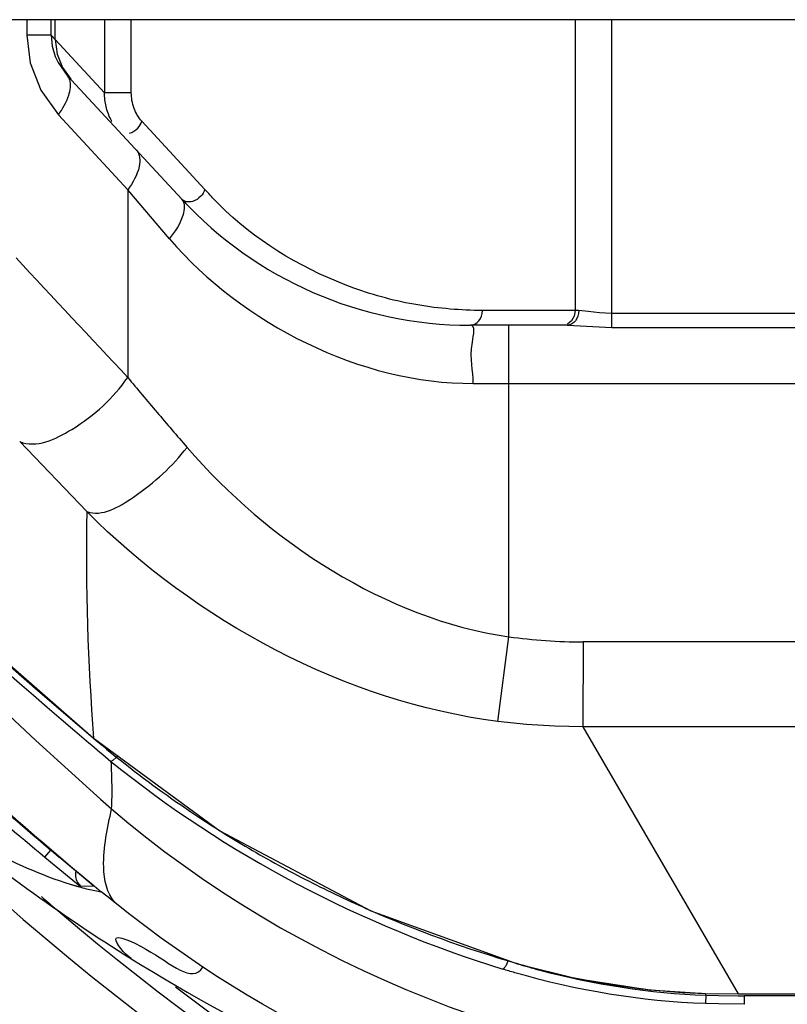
# Paper-space layout 'Sheet' of a CAD drawing. Header units: inches. Extents: x 0.2 to 10.8, y 0.2 to 8.3.
# Tile 433 of 545: x 9.375 to 9.481, y 4.197 to 4.332. Entities that reach past the tile are written whole.
import ezdxf

# ---------------------------------------------------------------- set-up
doc = ezdxf.new("R2010")
doc.units = ezdxf.units.IN
doc.header["$MEASUREMENT"] = 0
doc.layers.get('0').update_dxf_attribs({"lineweight": 5})

psp = doc.layouts.new('Sheet')

# ---------------------------------------------------------------- linework, layer by layer
at = {"color": 0, "linetype": 'ByBlock', "lineweight": -3}
for p, q in [((10.02941664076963, 4.332211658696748), (9.197416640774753, 4.332211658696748)), ((9.376113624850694, 4.332211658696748), (9.376113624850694, 4.330069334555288)), ((9.379457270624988, 4.330069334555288), (9.379457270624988, 4.332211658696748)), ((9.380017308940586, 4.329464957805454), (9.380017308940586, 4.332211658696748)), ((9.386780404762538, 4.332211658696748), (9.386780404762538, 4.322187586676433)), ((9.390460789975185, 4.322187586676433), (9.390460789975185, 4.332211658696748)), ((9.451443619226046, 4.332211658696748), (9.451443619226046, 4.292243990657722)), ((9.45651143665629, 4.28992632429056), (9.45651143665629, 4.332211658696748)), ((9.379457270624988, 4.330069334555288), (9.376113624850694, 4.330069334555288)), ((9.379457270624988, 4.330069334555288), (9.386780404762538, 4.322187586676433)), ((9.380017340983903, 4.329486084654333), (9.38026248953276, 4.327493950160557)), ((9.38026248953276, 4.327493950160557), (9.38098633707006, 4.325644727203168)), ((9.380394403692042, 4.32633155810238), (9.381646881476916, 4.324568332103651)), ((9.38098633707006, 4.325644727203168), (9.382144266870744, 4.324031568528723)), ((9.381646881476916, 4.324568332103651), (9.397423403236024, 4.307542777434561)), ((9.390460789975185, 4.322187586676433), (9.386780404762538, 4.322187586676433)), ((9.389962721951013, 4.308847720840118), (9.380434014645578, 4.319130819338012)), ((9.391910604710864, 4.318252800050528), (9.400576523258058, 4.308900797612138)), ((9.39570051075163, 4.302105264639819), (9.389962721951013, 4.308847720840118)), ((9.389962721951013, 4.308847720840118), (9.389962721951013, 4.283076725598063)), ((9.451952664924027, 4.292243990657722), (9.438720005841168, 4.292243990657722)), ((9.770321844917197, 4.291844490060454), (9.45651143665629, 4.291844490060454)), ((9.450434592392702, 4.290245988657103), (9.43703242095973, 4.290245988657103)), ((9.442332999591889, 4.247438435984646), (9.442332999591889, 4.290245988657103)), ((9.450434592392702, 4.290245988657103), (9.45651143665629, 4.28992632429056)), ((9.45651143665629, 4.28992632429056), (9.770321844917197, 4.28992632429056)), ((9.437465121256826, 4.282245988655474), (9.789368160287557, 4.282245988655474)), ((9.384350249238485, 4.264634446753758), (9.375117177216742, 4.274259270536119)), ((9.440826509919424, 4.235828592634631), (9.442332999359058, 4.247438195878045)), ((9.4525807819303, 4.246731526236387), (9.452540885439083, 4.235063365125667)), ((9.774252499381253, 4.246731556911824), (9.452580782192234, 4.246731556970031)), ((9.593660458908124, 4.235063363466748), (9.452540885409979, 4.235063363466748)), ((9.452540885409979, 4.235063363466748), (9.473877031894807, 4.198389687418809)), ((9.385266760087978, 4.23352740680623), (9.385208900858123, 4.233551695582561)), ((9.3785885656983, 4.217173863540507), (9.380120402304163, 4.215905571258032)), ((9.378588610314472, 4.217173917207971), (9.379395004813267, 4.218143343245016)), ((9.38530809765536, 4.213171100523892), (9.380551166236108, 4.2171818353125)), ((9.380120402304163, 4.215905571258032), (9.382408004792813, 4.214035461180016)), ((9.382048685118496, 4.213466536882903), (9.383524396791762, 4.213033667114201)), ((9.382048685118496, 4.213466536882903), (9.382928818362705, 4.213201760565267)), ((9.382408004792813, 4.214035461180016), (9.383215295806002, 4.213387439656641)), ((9.382928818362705, 4.213201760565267), (9.383524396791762, 4.213033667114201)), ((9.383053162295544, 4.213689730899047), (9.383505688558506, 4.213165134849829)), ((9.383215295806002, 4.213387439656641), (9.38350497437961, 4.213161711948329)), ((9.385308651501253, 4.213169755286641), (9.383505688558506, 4.213165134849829)), ((9.38545106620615, 4.212579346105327), (9.386336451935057, 4.212417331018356)), ((9.387100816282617, 4.211801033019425), (9.386336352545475, 4.212417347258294)), ((9.390270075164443, 4.20927844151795), (9.387100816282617, 4.211801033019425)), ((9.394576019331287, 4.206028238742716), (9.390270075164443, 4.20927844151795)), ((9.400305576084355, 4.202054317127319), (9.394576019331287, 4.206028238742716)), ((9.443633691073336, 4.202526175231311), (9.44353503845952, 4.202522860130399)), ((9.469416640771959, 4.198216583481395), (9.469375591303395, 4.197055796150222)), ((9.46938149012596, 4.198458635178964), (9.473876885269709, 4.19839025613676)), ((9.469416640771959, 4.198216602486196), (9.469416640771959, 4.198426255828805)), ((9.469416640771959, 4.198216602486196), (9.471180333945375, 4.198164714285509)), ((9.752956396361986, 4.198356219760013), (9.473876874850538, 4.198356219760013)), ((9.471145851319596, 4.197004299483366), (9.469375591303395, 4.197055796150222)), ((9.474708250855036, 4.196961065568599), (9.471145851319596, 4.197004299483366)), ((9.471180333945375, 4.198164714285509), (9.473875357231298, 4.198126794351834)), ((9.473875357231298, 4.198126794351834), (9.47470892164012, 4.198121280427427)), ((9.474708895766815, 4.198121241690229), (9.474708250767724, 4.19696052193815)), ((9.752124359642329, 4.198121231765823), (9.47470892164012, 4.198121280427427))]:
    psp.add_line(p, q, dxfattribs=at)
for points in [[(9.376113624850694, 4.330069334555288), (9.376576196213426, 4.326266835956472), (9.378014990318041, 4.322521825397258), (9.380434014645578, 4.319130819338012)], [(9.379457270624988, 4.330069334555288), (9.37960338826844, 4.328564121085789), (9.380009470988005, 4.327170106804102), (9.380394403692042, 4.32633155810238)], [(9.451443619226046, 4.292243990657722), (9.451315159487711, 4.291479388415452), (9.450949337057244, 4.290831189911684), (9.450401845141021, 4.290398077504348)], [(9.45651143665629, 4.291844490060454), (9.454794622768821, 4.291936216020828), (9.453236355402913, 4.292130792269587), (9.451952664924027, 4.292243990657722)], [(9.326328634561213, 4.288250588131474), (9.345005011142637, 4.269779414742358), (9.365636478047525, 4.250627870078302), (9.38520880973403, 4.233551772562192)], [(9.452540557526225, 4.23506580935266), (9.448678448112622, 4.23515670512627), (9.444771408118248, 4.235410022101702), (9.440826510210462, 4.235828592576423)], [(9.385208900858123, 4.233551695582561), (9.402631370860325, 4.220782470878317), (9.423392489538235, 4.209813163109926), (9.443535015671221, 4.202522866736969)], [(9.388581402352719, 4.231079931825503), (9.388373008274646, 4.230840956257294), (9.387971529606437, 4.230480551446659), (9.387667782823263, 4.230331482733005)], [(9.44353498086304, 4.202522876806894), (9.451653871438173, 4.200512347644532), (9.461692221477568, 4.19894923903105), (9.469380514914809, 4.198426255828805)]]:
    psp.add_lwpolyline(points, dxfattribs=at)
for centre, radius, start, end in [((9.43703242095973, 4.344245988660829), 0.05400000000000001, 222.819352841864, 270), ((11.7490526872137, 6.5033473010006), 3.2395843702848, 222.8660876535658, 223.2636592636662), ((9.936625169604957, 4.884885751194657), 0.8542826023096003, 224.3542973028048, 229.7483449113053), ((9.942927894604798, 4.89285731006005), 0.8635417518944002, 224.4434265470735, 229.7753089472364), ((9.613416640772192, 4.48421165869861), 0.3640000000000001, 220.2153819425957, 261.1388925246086), ((9.866171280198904, 4.789141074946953), 0.7502374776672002, 226.0493528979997, 230.2399129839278), ((9.770055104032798, 4.68808687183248), 0.6123765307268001, 227.5535910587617, 230.2635012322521), ((9.856021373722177, 4.78182155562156), 0.7381667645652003, 227.5404196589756, 229.9000345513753), ((9.484649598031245, 4.35118690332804), 0.154028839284, 229.8136513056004, 239.3403126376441), ((9.942719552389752, 4.89188465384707), 0.8635621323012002, 229.7397858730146, 230.002708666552), ((9.513600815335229, 4.40182003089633), 0.2336755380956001, 229.7122917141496, 238.2076095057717), ((9.613416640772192, 4.48421165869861), 0.3600000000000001, 229.1816937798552, 229.6230669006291), ((9.613416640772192, 4.48421165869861), 0.3600000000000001, 229.6230669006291, 229.6563354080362), ((9.613416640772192, 4.48421165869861), 0.3600000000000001, 229.6563354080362, 265.5201354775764), ((9.489025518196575, 4.359771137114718), 0.1636655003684, 246.096701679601, 253.8981818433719), ((9.539080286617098, 4.442881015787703), 0.2819995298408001, 238.1934224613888, 249.8106756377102), ((9.613416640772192, 4.48421165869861), 0.3580174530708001, 232.7117861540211, 265.5037794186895)]:
    psp.add_arc(centre, radius, start, end, dxfattribs=at)
for points, knots in [([(9.380434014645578, 4.319130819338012), (9.381024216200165, 4.319957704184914), (9.381907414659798, 4.321444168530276), (9.38221628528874, 4.323295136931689), (9.38198781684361, 4.323976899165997)], [0, 0, 0, 0, 0.5855610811, 1, 1, 1, 1]), ([(9.38198781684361, 4.323976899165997), (9.381950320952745, 4.324088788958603), (9.3818578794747, 4.324299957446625), (9.381722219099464, 4.324487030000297), (9.381646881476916, 4.324568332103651)], [0, 0, 0, 0, 0.5156525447, 1, 1, 1, 1]), ([(9.387638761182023, 4.318504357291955), (9.387354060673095, 4.319062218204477), (9.386919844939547, 4.320270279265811), (9.386779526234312, 4.321544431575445), (9.386780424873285, 4.322187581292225)], [0, 0, 0, 0, 0.4933667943, 1, 1, 1, 1]), ([(9.391910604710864, 4.318252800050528), (9.391440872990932, 4.31875972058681), (9.390693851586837, 4.320020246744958), (9.390460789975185, 4.321456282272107), (9.390460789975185, 4.322187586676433)], [0, 0, 0, 0, 0.4858666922, 1, 1, 1, 1]), ([(9.387796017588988, 4.318212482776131), (9.387768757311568, 4.318260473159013), (9.387715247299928, 4.318357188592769), (9.387663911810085, 4.318455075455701), (9.387638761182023, 4.318504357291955)], [0, 0, 0, 0, 0.4993836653, 1, 1, 1, 1]), ([(9.39022301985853, 4.316603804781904), (9.390645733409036, 4.316728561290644), (9.391359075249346, 4.317191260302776), (9.391801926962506, 4.317901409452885), (9.391910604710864, 4.318252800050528)], [0, 0, 0, 0, 0.5450969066, 1, 1, 1, 1]), ([(9.391175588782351, 4.314285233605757), (9.391684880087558, 4.31373562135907), (9.391695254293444, 4.311441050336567), (9.3906566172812, 4.309819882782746), (9.389962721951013, 4.308847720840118)], [0, 0, 0, 0, 0.3855021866, 1, 1, 1, 1]), ([(9.400576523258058, 4.308900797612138), (9.400467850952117, 4.308549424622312), (9.400025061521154, 4.307839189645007), (9.399311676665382, 4.307376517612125), (9.398888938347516, 4.307251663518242)], [0, 0, 0, 0, 0.4548617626, 1, 1, 1, 1]), ([(9.403461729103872, 4.305924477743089), (9.402965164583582, 4.30639258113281), (9.401980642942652, 4.307363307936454), (9.401040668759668, 4.308377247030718), (9.400576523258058, 4.308900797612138)], [0, 0, 0, 0, 0.4937599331, 1, 1, 1, 1]), ([(9.395700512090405, 4.302105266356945), (9.396480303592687, 4.303093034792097), (9.397609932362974, 4.304613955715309), (9.397915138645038, 4.307012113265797), (9.397423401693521, 4.307542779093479)], [0, 0, 0, 0, 0.6349692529, 1, 1, 1, 1]), ([(9.398888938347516, 4.307251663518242), (9.398603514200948, 4.30716736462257), (9.398058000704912, 4.307116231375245), (9.397573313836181, 4.307380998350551), (9.397423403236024, 4.307542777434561)], [0, 0, 0, 0, 0.5743529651, 1, 1, 1, 1]), ([(9.438720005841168, 4.292243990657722), (9.43574915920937, 4.292299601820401), (9.429738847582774, 4.292757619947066), (9.423898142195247, 4.294309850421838), (9.421049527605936, 4.295344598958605)], [0, 0, 0, 0, 0.4950550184, 1, 1, 1, 1]), ([(9.43703242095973, 4.290245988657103), (9.437475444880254, 4.290245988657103), (9.4384287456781, 4.290754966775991), (9.438720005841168, 4.291745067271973), (9.438720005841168, 4.292243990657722)], [0, 0, 0, 0, 0.4703277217, 1, 1, 1, 1]), ([(9.451952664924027, 4.292243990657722), (9.451952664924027, 4.29175028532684), (9.451727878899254, 4.290806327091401), (9.450842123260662, 4.290245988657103), (9.450434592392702, 4.290245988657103)], [0, 0, 0, 0, 0.5478090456, 1, 1, 1, 1]), ([(9.437465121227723, 4.282245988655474), (9.437465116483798, 4.284132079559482), (9.436735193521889, 4.285884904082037), (9.437820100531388, 4.290245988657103), (9.43703242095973, 4.290245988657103)], [0, 0, 0, 0, 0.7054049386, 1, 1, 1, 1]), ([(9.324302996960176, 4.286318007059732), (9.32999047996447, 4.280214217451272), (9.350431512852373, 4.258681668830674), (9.371767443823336, 4.237980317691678), (9.387739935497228, 4.223816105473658)], [0, 0, 0, 0, 0.2809895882, 1, 1, 1, 1]), ([(9.375117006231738, 4.274259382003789), (9.377379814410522, 4.273326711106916), (9.38377463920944, 4.27629693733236), (9.387949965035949, 4.280212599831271), (9.389962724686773, 4.28307672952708)], [0, 0, 0, 0, 0.4114719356, 1, 1, 1, 1]), ([(9.38996244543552, 4.283076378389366), (9.391293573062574, 4.281473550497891), (9.393995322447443, 4.278256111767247), (9.396729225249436, 4.275065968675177), (9.398114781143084, 4.2734643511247)], [0, 0, 0, 0, 0.4959212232, 1, 1, 1, 1]), ([(9.38434911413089, 4.264633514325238), (9.386460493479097, 4.263906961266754), (9.39218702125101, 4.267272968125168), (9.396063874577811, 4.270814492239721), (9.39811472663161, 4.273465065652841)], [0, 0, 0, 0, 0.3998559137, 1, 1, 1, 1]), ([(9.442332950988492, 4.247438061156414), (9.444033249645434, 4.247217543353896), (9.447444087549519, 4.246875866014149), (9.45086970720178, 4.246743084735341), (9.45258078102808, 4.246731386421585)], [0, 0, 0, 0, 0.5004999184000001, 1, 1, 1, 1]), ([(9.387668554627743, 4.230332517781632), (9.387701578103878, 4.229235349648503), (9.387784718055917, 4.22707462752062), (9.387775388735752, 4.2249088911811), (9.387708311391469, 4.223845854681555)], [0, 0, 0, 0, 0.5075166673, 1, 1, 1, 1]), ([(9.362568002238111, 4.223530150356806), (9.365123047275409, 4.221705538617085), (9.371289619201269, 4.217719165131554), (9.378048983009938, 4.214719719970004), (9.382048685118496, 4.213466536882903)], [0, 0, 0, 0, 0.4282664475, 1, 1, 1, 1]), ([(9.388200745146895, 4.2109269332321), (9.387068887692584, 4.212204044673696), (9.386178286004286, 4.216954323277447), (9.38720632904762, 4.221175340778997), (9.38774645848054, 4.223811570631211)], [0, 0, 0, 0, 0.3880608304, 1, 1, 1, 1]), ([(9.406104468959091, 4.218689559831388), (9.408787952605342, 4.217100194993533), (9.414243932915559, 4.214088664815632), (9.419866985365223, 4.21140284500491), (9.4227092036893, 4.210143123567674)], [0, 0, 0, 0, 0.5008000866, 1, 1, 1, 1]), ([(9.38283704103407, 4.215227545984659), (9.38277521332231, 4.214995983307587), (9.382730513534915, 4.21445705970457), (9.382903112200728, 4.213936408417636), (9.383050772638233, 4.213688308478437)], [0, 0, 0, 0, 0.4535933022, 1, 1, 1, 1]), ([(9.383521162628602, 4.213038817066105), (9.383852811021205, 4.212948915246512), (9.38449368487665, 4.21278506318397), (9.385139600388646, 4.212642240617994), (9.38545106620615, 4.212579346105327)], [0, 0, 0, 0, 0.5195540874, 1, 1, 1, 1]), ([(9.390454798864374, 4.203234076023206), (9.389527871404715, 4.203900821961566), (9.38666446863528, 4.207296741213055), (9.394641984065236, 4.203899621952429), (9.398782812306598, 4.199778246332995), (9.400305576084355, 4.202054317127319)], [0, 0, 0, 0, 0.2138125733, 0.4872005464, 1, 1, 1, 1]), ([(9.442201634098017, 4.202938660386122), (9.442153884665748, 4.20276160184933), (9.442035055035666, 4.202435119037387), (9.441865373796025, 4.202127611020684), (9.441761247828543, 4.202001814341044)], [0, 0, 0, 0, 0.5289653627, 1, 1, 1, 1]), ([(9.44351139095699, 4.202535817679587), (9.444022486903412, 4.202382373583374), (9.445050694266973, 4.202082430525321), (9.446083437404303, 4.201798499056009), (9.446602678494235, 4.201660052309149)], [0, 0, 0, 0, 0.4982500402, 1, 1, 1, 1]), ([(9.443633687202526, 4.202526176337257), (9.445594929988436, 4.201959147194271), (9.449598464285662, 4.200930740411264), (9.453655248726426, 4.200137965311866), (9.455716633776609, 4.199797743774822)], [0, 0, 0, 0, 0.4942256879, 1, 1, 1, 1]), ([(9.441761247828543, 4.202001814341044), (9.441720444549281, 4.201952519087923), (9.441644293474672, 4.201872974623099), (9.441548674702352, 4.201811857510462), (9.441504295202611, 4.201799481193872)], [0, 0, 0, 0, 0.5814009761, 1, 1, 1, 1]), ([(9.443184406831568, 4.201300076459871), (9.442903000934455, 4.201381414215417), (9.442342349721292, 4.201545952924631), (9.441783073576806, 4.201715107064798), (9.441504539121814, 4.201800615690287)], [0, 0, 0, 0, 0.5013356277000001, 1, 1, 1, 1]), ([(9.455716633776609, 4.199797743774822), (9.456579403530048, 4.199655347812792), (9.45831299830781, 4.199391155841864), (9.460052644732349, 4.199170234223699), (9.460925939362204, 4.199070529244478)], [0, 0, 0, 0, 0.4987093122, 1, 1, 1, 1]), ([(9.460925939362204, 4.199070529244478), (9.462327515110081, 4.198910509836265), (9.465142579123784, 4.198646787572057), (9.467966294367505, 4.198500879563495), (9.469381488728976, 4.198458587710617)], [0, 0, 0, 0, 0.499089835, 1, 1, 1, 1])]:
    psp.add_open_spline(points, degree=3, knots=knots, dxfattribs=at)
for points in [[(9.421049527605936, 4.295344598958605), (9.414619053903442, 4.297680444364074), (9.40844001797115, 4.301231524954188), (9.403461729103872, 4.305924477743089)], [(9.39570051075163, 4.302105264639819), (9.40576283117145, 4.290427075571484), (9.422050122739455, 4.282155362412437), (9.437465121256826, 4.282245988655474)], [(9.398115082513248, 4.273464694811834), (9.409303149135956, 4.260528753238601), (9.42541205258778, 4.249926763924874), (9.442332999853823, 4.247438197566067)], [(9.384348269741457, 4.264632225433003), (9.384111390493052, 4.254258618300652), (9.384503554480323, 4.243865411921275), (9.385258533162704, 4.233516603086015)], [(9.440826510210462, 4.235828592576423), (9.419860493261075, 4.238480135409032), (9.399262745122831, 4.249660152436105), (9.384348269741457, 4.264632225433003)], [(9.387667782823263, 4.230331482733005), (9.403440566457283, 4.217536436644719), (9.422099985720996, 4.207796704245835), (9.441504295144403, 4.201799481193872)], [(9.387739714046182, 4.22381617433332), (9.412985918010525, 4.202096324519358), (9.447350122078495, 4.188389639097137), (9.480625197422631, 4.187014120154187)], [(9.472347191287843, 4.175836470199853), (9.446957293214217, 4.178733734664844), (9.421625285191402, 4.187964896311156), (9.400305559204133, 4.202054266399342)], [(9.469375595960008, 4.197055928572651), (9.460536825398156, 4.197367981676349), (9.451680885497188, 4.198844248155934), (9.443184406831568, 4.201300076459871)], [(9.446602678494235, 4.201660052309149), (9.45403385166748, 4.19967865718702), (9.461730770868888, 4.198491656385), (9.469416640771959, 4.198216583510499)]]:
    psp.add_open_spline(points, degree=3, dxfattribs=at)

doc.saveas('drawing.dxf')
